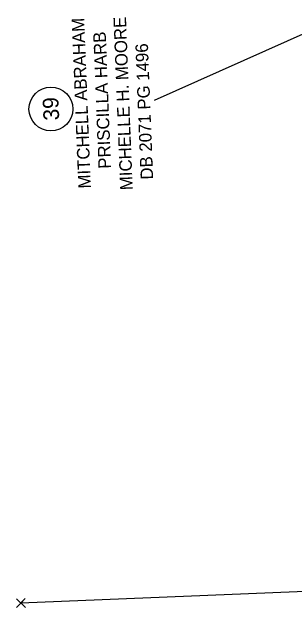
# Model space of a CAD drawing. Extents: x 1627482 to 1629573, y 760826 to 766301.
# Drawn here: x 1628095.5 to 1628207.9, y 763673.5 to 763912.4 of the extents above; entities that cross this region are included whole.
import ezdxf

# ---------------------------------------------------------------- set-up
doc = ezdxf.new("R2010")
doc.units = 0
for name, color, linetype in [('Default', 7, 'Continuous'), ('Exist Property Corner CELL', 7, 'Continuous'), ('Exist Property Deed Book Text', 7, 'Continuous'), ('Exist Property Line Leader', 7, 'Continuous'), ('Exist Property Owner Number CELL', 7, 'Continuous'), ('Exist Property Owner Text', 7, 'Continuous'), ('Exist Right of Way Line', 7, 'Continuous')]:
    doc.layers.add(name, color=color, linetype=linetype)

# ---------------------------------------------------------------- blocks, each defined once
blk = doc.blocks.new('POINT_DISPLAY')
at = {"layer": 'Default'}
blk.add_line((0, 0), (0, 0), dxfattribs=at)
blk = doc.blocks.new('EXIST PROPERTY CORNER')
at = {"layer": 'Exist Property Corner CELL'}
blk.add_lwpolyline([(-3.81, 0), (3.81, 0), (0, 0), (0, 3.81), (0, -3.81)], dxfattribs=at)
blk.add_blockref('POINT_DISPLAY', (0, 0), dxfattribs=at)

msp = doc.modelspace()

# ---------------------------------------------------------------- linework, layer by layer
at = {"layer": 'Exist Property Line Leader'}
msp.add_line((1628254.41, 763922.83), (1628152.2, 763877.15), dxfattribs=at)
at = {"layer": 'Exist Property Owner Number CELL'}
msp.add_circle((1628111, 763873.75), 8.75, dxfattribs=at)
at = {"layer": 'Exist Right of Way Line'}
msp.add_lwpolyline([(1628215.59, 764106.73), (1628215.74, 764106.74), (1628341.38, 764111.82), (1628344.3, 764038.23), (1628347.03, 763969.29), (1628349.76, 763900.43), (1628352.57, 763829.4), (1628355.34, 763759.45), (1628358.23, 763687.61), (1628231.92, 763682.39), (1628099.03, 763677.01), (1628099.02, 763677.08)], dxfattribs=at)

# ---------------------------------------------------------------- block references
at = {"layer": 'Exist Property Corner CELL', "xscale": 0.6561666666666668, "yscale": 0.6561666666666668, "rotation": 45.72460018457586}
msp.add_blockref('EXIST PROPERTY CORNER', (1628099.03, 763677.01), dxfattribs=at)

# ---------------------------------------------------------------- texts
at = {"layer": 'Exist Property Deed Book Text'}
msp.add_text('DB 2071 PG 1496', height=5, rotation=92.2582, dxfattribs=at).set_placement((1628151.78, 763845.74))
at = {"layer": 'Exist Property Owner Number CELL'}
msp.add_text('39', height=6.25, rotation=92.6915, dxfattribs=at).set_placement((1628114.34, 763869.32))
at = {"layer": 'Exist Property Owner Text'}
for s, p in [('MITCHELL ABRAHAM', (1628126.95, 763842.19)), ('MICHELLE H. MOORE', (1628143.64, 763841.53)), ('PRISCILLA HARB', (1628134.99, 763850.08))]:
    msp.add_text(s, height=5, rotation=92.2582, dxfattribs=at).set_placement(p)

doc.saveas('drawing.dxf')
